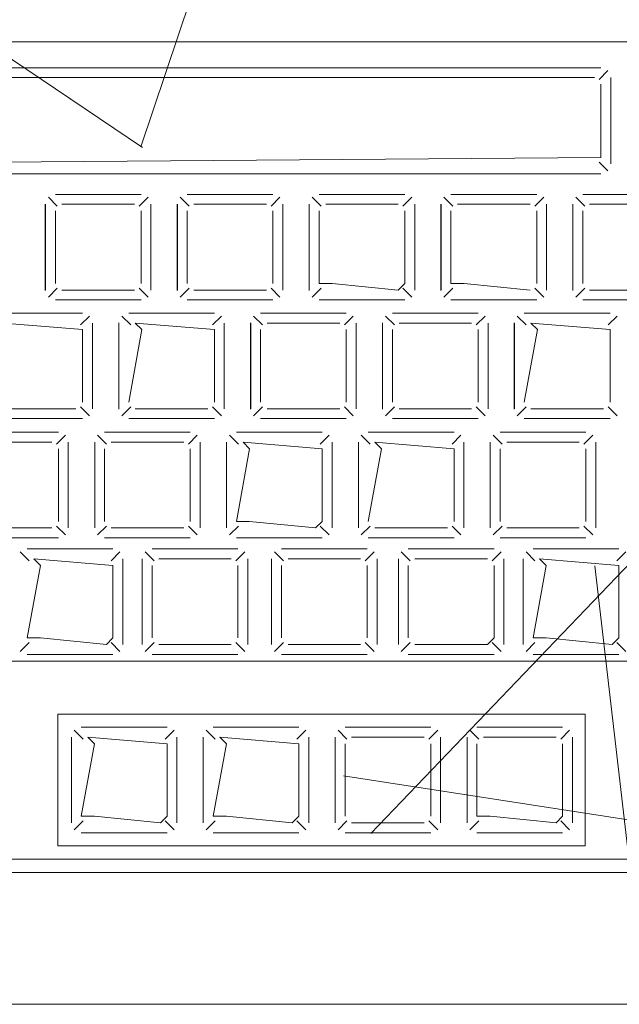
# Model space of a CAD drawing. Header units: feet. Extents: x 8 to 127, y 6 to 90.
# Tile 346 of 538: x 48.4014 to 48.4469, y 50.2827 to 50.3573. Entities that reach past the tile are written whole.
import ezdxf

# ---------------------------------------------------------------- set-up
doc = ezdxf.new("R2010")
doc.units = ezdxf.units.FT
doc.header["$MEASUREMENT"] = 0
doc.layers.add('MOBILARIO', color=8, linetype='Continuous')
doc.layers.add('NO ESPESSURA', color=250, linetype='Continuous')

msp = doc.modelspace()

# ---------------------------------------------------------------- linework, layer by layer
at = {"layer": 'MOBILARIO', "lineweight": 5}
for p, q in [((48.366295, 50.355619), (48.462795, 50.355619)), ((48.366295, 50.355619), (48.462795, 50.355619)), ((48.383597, 50.353664), (48.445494, 50.353664)), ((48.383597, 50.353664), (48.445494, 50.353664)), ((48.444994, 50.352914), (48.384097, 50.352914)), ((48.444994, 50.352914), (48.384097, 50.352914)), ((48.445348, 50.352768), (48.446024, 50.353444)), ((48.445348, 50.352768), (48.446024, 50.353444)), ((48.446244, 50.352914), (48.446244, 50.346369)), ((48.446244, 50.346369), (48.446244, 50.352914)), ((48.446244, 50.352914), (48.446244, 50.346369)), ((48.446244, 50.346369), (48.446244, 50.352914)), ((48.445494, 50.346869), (48.445494, 50.352414)), ((48.445494, 50.346869), (48.445494, 50.352414)), ((48.384097, 50.346369), (48.445494, 50.346869)), ((48.384097, 50.346369), (48.445494, 50.346869)), ((48.445348, 50.346516), (48.446024, 50.345839)), ((48.445348, 50.346516), (48.446024, 50.345839)), ((48.445494, 50.345619), (48.383597, 50.345619)), ((48.445494, 50.345619), (48.383597, 50.345619)), ((48.404266, 50.343169), (48.403589, 50.343846)), ((48.404266, 50.343169), (48.403589, 50.343846)), ((48.404119, 50.344066), (48.410619, 50.344066)), ((48.404119, 50.344066), (48.410619, 50.344066)), ((48.410473, 50.343169), (48.41115, 50.343846)), ((48.410473, 50.343169), (48.41115, 50.343846)), ((48.414266, 50.343169), (48.413589, 50.343846)), ((48.414266, 50.343169), (48.413589, 50.343846)), ((48.414119, 50.344066), (48.420619, 50.344066)), ((48.414119, 50.344066), (48.420619, 50.344066)), ((48.420473, 50.343169), (48.42115, 50.343846)), ((48.420473, 50.343169), (48.42115, 50.343846)), ((48.424266, 50.343169), (48.423589, 50.343846)), ((48.424266, 50.343169), (48.423589, 50.343846)), ((48.424119, 50.344066), (48.430619, 50.344066)), ((48.424119, 50.344066), (48.430619, 50.344066)), ((48.430473, 50.343169), (48.43115, 50.343846)), ((48.430473, 50.343169), (48.43115, 50.343846)), ((48.434266, 50.343169), (48.433589, 50.343846)), ((48.434266, 50.343169), (48.433589, 50.343846)), ((48.434119, 50.344066), (48.440619, 50.344066)), ((48.434119, 50.344066), (48.440619, 50.344066)), ((48.440473, 50.343169), (48.44115, 50.343846)), ((48.440473, 50.343169), (48.44115, 50.343846)), ((48.444266, 50.343169), (48.443589, 50.343846)), ((48.444266, 50.343169), (48.443589, 50.343846)), ((48.444119, 50.344066), (48.450619, 50.344066)), ((48.444119, 50.344066), (48.450619, 50.344066)), ((48.403357, 50.336779), (48.403357, 50.343324)), ((48.403357, 50.336779), (48.403357, 50.343324)), ((48.403369, 50.336816), (48.403369, 50.343316)), ((48.403369, 50.336816), (48.403369, 50.343316)), ((48.404619, 50.343316), (48.410119, 50.343316)), ((48.404619, 50.343316), (48.410119, 50.343316)), ((48.411369, 50.343316), (48.411369, 50.336816)), ((48.411369, 50.343316), (48.411369, 50.336816)), ((48.413357, 50.336779), (48.413357, 50.343324)), ((48.413357, 50.336779), (48.413357, 50.343324)), ((48.413369, 50.336816), (48.413369, 50.343316)), ((48.413369, 50.336816), (48.413369, 50.343316)), ((48.414619, 50.343316), (48.420119, 50.343316)), ((48.414619, 50.343316), (48.420119, 50.343316)), ((48.421369, 50.343316), (48.421369, 50.336816)), ((48.421369, 50.343316), (48.421369, 50.336816)), ((48.423357, 50.336779), (48.423357, 50.343324)), ((48.423357, 50.336779), (48.423357, 50.343324)), ((48.423369, 50.336816), (48.423369, 50.343316)), ((48.423369, 50.336816), (48.423369, 50.343316)), ((48.424619, 50.343316), (48.430119, 50.343316)), ((48.424619, 50.343316), (48.430119, 50.343316)), ((48.431369, 50.343316), (48.431369, 50.336816)), ((48.431369, 50.343316), (48.431369, 50.336816)), ((48.433357, 50.336779), (48.433357, 50.343324)), ((48.433357, 50.336779), (48.433357, 50.343324)), ((48.433369, 50.336816), (48.433369, 50.343316)), ((48.433369, 50.336816), (48.433369, 50.343316)), ((48.434619, 50.343316), (48.440119, 50.343316)), ((48.434619, 50.343316), (48.440119, 50.343316)), ((48.441369, 50.343316), (48.441369, 50.336816)), ((48.441369, 50.343316), (48.441369, 50.336816)), ((48.443357, 50.336779), (48.443357, 50.343324)), ((48.443357, 50.336779), (48.443357, 50.343324)), ((48.443369, 50.336816), (48.443369, 50.343316)), ((48.443369, 50.336816), (48.443369, 50.343316)), ((48.444619, 50.343316), (48.450119, 50.343316)), ((48.444619, 50.343316), (48.450119, 50.343316)), ((48.404119, 50.337316), (48.404119, 50.342816)), ((48.404119, 50.337316), (48.404119, 50.342816)), ((48.410619, 50.342816), (48.410619, 50.337316)), ((48.410619, 50.342816), (48.410619, 50.337316)), ((48.414119, 50.337316), (48.414119, 50.342816)), ((48.414119, 50.337316), (48.414119, 50.342816)), ((48.420619, 50.342816), (48.420619, 50.337316)), ((48.420619, 50.342816), (48.420619, 50.337316)), ((48.424119, 50.337316), (48.424119, 50.342816)), ((48.424119, 50.337316), (48.424119, 50.342816)), ((48.430619, 50.342816), (48.430619, 50.337316)), ((48.430619, 50.342816), (48.430619, 50.337316)), ((48.434119, 50.337316), (48.434119, 50.342816)), ((48.434119, 50.337316), (48.434119, 50.342816)), ((48.440619, 50.342816), (48.440619, 50.337316)), ((48.440619, 50.342816), (48.440619, 50.337316)), ((48.444119, 50.337316), (48.444119, 50.342816)), ((48.444119, 50.337316), (48.444119, 50.342816)), ((48.425119, 50.337316), (48.424119, 50.337316)), ((48.425119, 50.337316), (48.424119, 50.337316)), ((48.430119, 50.336816), (48.425119, 50.337316)), ((48.430119, 50.336816), (48.425119, 50.337316)), ((48.430619, 50.337316), (48.430119, 50.336816)), ((48.430619, 50.337316), (48.430119, 50.336816)), ((48.435119, 50.337316), (48.434119, 50.337316)), ((48.435119, 50.337316), (48.434119, 50.337316)), ((48.440119, 50.336816), (48.435119, 50.337316)), ((48.440119, 50.336816), (48.435119, 50.337316)), ((48.404266, 50.336962), (48.403589, 50.336285)), ((48.404266, 50.336962), (48.403589, 50.336285)), ((48.410119, 50.336816), (48.404619, 50.336816)), ((48.410119, 50.336816), (48.404619, 50.336816)), ((48.410473, 50.336962), (48.41115, 50.336285)), ((48.410473, 50.336962), (48.41115, 50.336285)), ((48.414266, 50.336962), (48.413589, 50.336285)), ((48.414266, 50.336962), (48.413589, 50.336285)), ((48.420119, 50.336816), (48.414619, 50.336816)), ((48.420119, 50.336816), (48.414619, 50.336816)), ((48.420473, 50.336962), (48.42115, 50.336285)), ((48.420473, 50.336962), (48.42115, 50.336285)), ((48.424266, 50.336962), (48.423589, 50.336285)), ((48.424266, 50.336962), (48.423589, 50.336285)), ((48.430473, 50.336962), (48.43115, 50.336285)), ((48.430473, 50.336962), (48.43115, 50.336285)), ((48.434266, 50.336962), (48.433589, 50.336285)), ((48.434266, 50.336962), (48.433589, 50.336285)), ((48.440473, 50.336962), (48.44115, 50.336285)), ((48.440473, 50.336962), (48.44115, 50.336285)), ((48.444266, 50.336962), (48.443589, 50.336285)), ((48.444266, 50.336962), (48.443589, 50.336285)), ((48.450119, 50.336816), (48.444619, 50.336816)), ((48.450119, 50.336816), (48.444619, 50.336816)), ((48.410619, 50.336066), (48.404119, 50.336066)), ((48.410619, 50.336066), (48.404119, 50.336066)), ((48.420619, 50.336066), (48.414119, 50.336066)), ((48.420619, 50.336066), (48.414119, 50.336066)), ((48.430619, 50.336066), (48.424119, 50.336066)), ((48.430619, 50.336066), (48.424119, 50.336066)), ((48.440619, 50.336066), (48.434119, 50.336066)), ((48.440619, 50.336066), (48.434119, 50.336066)), ((48.450619, 50.336066), (48.444119, 50.336066)), ((48.450619, 50.336066), (48.444119, 50.336066)), ((48.399682, 50.335066), (48.406182, 50.335066)), ((48.399682, 50.335066), (48.406182, 50.335066)), ((48.406036, 50.33417), (48.406713, 50.334846)), ((48.406036, 50.33417), (48.406713, 50.334846)), ((48.409829, 50.33417), (48.409152, 50.334846)), ((48.409829, 50.33417), (48.409152, 50.334846)), ((48.409682, 50.335066), (48.416182, 50.335066)), ((48.409682, 50.335066), (48.416182, 50.335066)), ((48.416036, 50.33417), (48.416713, 50.334846)), ((48.416036, 50.33417), (48.416713, 50.334846)), ((48.419829, 50.33417), (48.419152, 50.334846)), ((48.419829, 50.33417), (48.419152, 50.334846)), ((48.419682, 50.335066), (48.426182, 50.335066)), ((48.419682, 50.335066), (48.426182, 50.335066)), ((48.426036, 50.33417), (48.426713, 50.334846)), ((48.426036, 50.33417), (48.426713, 50.334846)), ((48.429829, 50.33417), (48.429152, 50.334846)), ((48.429829, 50.33417), (48.429152, 50.334846)), ((48.429682, 50.335066), (48.436182, 50.335066)), ((48.429682, 50.335066), (48.436182, 50.335066)), ((48.436036, 50.33417), (48.436713, 50.334846)), ((48.436036, 50.33417), (48.436713, 50.334846)), ((48.439829, 50.33417), (48.439152, 50.334846)), ((48.439829, 50.33417), (48.439152, 50.334846)), ((48.439682, 50.335066), (48.446182, 50.335066)), ((48.439682, 50.335066), (48.446182, 50.335066)), ((48.446036, 50.33417), (48.446713, 50.334846)), ((48.446036, 50.33417), (48.446713, 50.334846)), ((48.400182, 50.334316), (48.406182, 50.333816)), ((48.400182, 50.334316), (48.406182, 50.333816)), ((48.406932, 50.334316), (48.406932, 50.327816)), ((48.406932, 50.334316), (48.406932, 50.327816)), ((48.40892, 50.32778), (48.40892, 50.334325)), ((48.40892, 50.32778), (48.40892, 50.334325)), ((48.408932, 50.327816), (48.408932, 50.334316)), ((48.408932, 50.327816), (48.408932, 50.334316)), ((48.410682, 50.333816), (48.410182, 50.334316)), ((48.410182, 50.334316), (48.416182, 50.333816)), ((48.410682, 50.333816), (48.410182, 50.334316)), ((48.410182, 50.334316), (48.416182, 50.333816)), ((48.416932, 50.334316), (48.416932, 50.327816)), ((48.416932, 50.334316), (48.416932, 50.327816)), ((48.41892, 50.32778), (48.41892, 50.334325)), ((48.41892, 50.32778), (48.41892, 50.334325)), ((48.418932, 50.327816), (48.418932, 50.334316)), ((48.418932, 50.327816), (48.418932, 50.334316)), ((48.420182, 50.334316), (48.425682, 50.334316)), ((48.420182, 50.334316), (48.425682, 50.334316)), ((48.426932, 50.334316), (48.426932, 50.327816)), ((48.426932, 50.334316), (48.426932, 50.327816)), ((48.42892, 50.32778), (48.42892, 50.334325)), ((48.42892, 50.32778), (48.42892, 50.334325)), ((48.428932, 50.327816), (48.428932, 50.334316)), ((48.428932, 50.327816), (48.428932, 50.334316)), ((48.430182, 50.334316), (48.435682, 50.334316)), ((48.430182, 50.334316), (48.435682, 50.334316)), ((48.436932, 50.334316), (48.436932, 50.327816)), ((48.436932, 50.334316), (48.436932, 50.327816)), ((48.43892, 50.32778), (48.43892, 50.334325)), ((48.43892, 50.32778), (48.43892, 50.334325)), ((48.438932, 50.327816), (48.438932, 50.334316)), ((48.438932, 50.327816), (48.438932, 50.334316)), ((48.440682, 50.333816), (48.440182, 50.334316)), ((48.440182, 50.334316), (48.446182, 50.333816)), ((48.440682, 50.333816), (48.440182, 50.334316)), ((48.440182, 50.334316), (48.446182, 50.333816)), ((48.406182, 50.333816), (48.406182, 50.328316)), ((48.406182, 50.333816), (48.406182, 50.328316)), ((48.409682, 50.328316), (48.410682, 50.333816)), ((48.409682, 50.328316), (48.410682, 50.333816)), ((48.416182, 50.333816), (48.416182, 50.328316)), ((48.416182, 50.333816), (48.416182, 50.328316)), ((48.419682, 50.328316), (48.419682, 50.333816)), ((48.419682, 50.328316), (48.419682, 50.333816)), ((48.426182, 50.333816), (48.426182, 50.328316)), ((48.426182, 50.333816), (48.426182, 50.328316)), ((48.429682, 50.328316), (48.429682, 50.333816)), ((48.429682, 50.328316), (48.429682, 50.333816)), ((48.436182, 50.333816), (48.436182, 50.328316)), ((48.436182, 50.333816), (48.436182, 50.328316)), ((48.439682, 50.328316), (48.440682, 50.333816)), ((48.439682, 50.328316), (48.440682, 50.333816)), ((48.446182, 50.333816), (48.446182, 50.328316)), ((48.446182, 50.333816), (48.446182, 50.328316)), ((48.405682, 50.327816), (48.400182, 50.327816)), ((48.405682, 50.327816), (48.400182, 50.327816)), ((48.406036, 50.327962), (48.406713, 50.327286)), ((48.406036, 50.327962), (48.406713, 50.327286)), ((48.409829, 50.327962), (48.409152, 50.327286)), ((48.409829, 50.327962), (48.409152, 50.327286)), ((48.415682, 50.327816), (48.410182, 50.327816)), ((48.415682, 50.327816), (48.410182, 50.327816)), ((48.416036, 50.327962), (48.416713, 50.327286)), ((48.416036, 50.327962), (48.416713, 50.327286)), ((48.419829, 50.327962), (48.419152, 50.327286)), ((48.419829, 50.327962), (48.419152, 50.327286)), ((48.425682, 50.327816), (48.420182, 50.327816)), ((48.425682, 50.327816), (48.420182, 50.327816)), ((48.426036, 50.327962), (48.426713, 50.327286)), ((48.426036, 50.327962), (48.426713, 50.327286)), ((48.429829, 50.327962), (48.429152, 50.327286)), ((48.429829, 50.327962), (48.429152, 50.327286)), ((48.435682, 50.327816), (48.430182, 50.327816)), ((48.435682, 50.327816), (48.430182, 50.327816)), ((48.436036, 50.327962), (48.436713, 50.327286)), ((48.436036, 50.327962), (48.436713, 50.327286)), ((48.439829, 50.327962), (48.439152, 50.327286)), ((48.439829, 50.327962), (48.439152, 50.327286)), ((48.445682, 50.327816), (48.440182, 50.327816)), ((48.445682, 50.327816), (48.440182, 50.327816)), ((48.446036, 50.327962), (48.446713, 50.327286)), ((48.446036, 50.327962), (48.446713, 50.327286)), ((48.406182, 50.327066), (48.399682, 50.327066)), ((48.406182, 50.327066), (48.399682, 50.327066)), ((48.416182, 50.327066), (48.409682, 50.327066)), ((48.416182, 50.327066), (48.409682, 50.327066)), ((48.426182, 50.327066), (48.419682, 50.327066)), ((48.426182, 50.327066), (48.419682, 50.327066)), ((48.436182, 50.327066), (48.429682, 50.327066)), ((48.436182, 50.327066), (48.429682, 50.327066)), ((48.446182, 50.327066), (48.439682, 50.327066)), ((48.446182, 50.327066), (48.439682, 50.327066)), ((48.39785, 50.32603), (48.40435, 50.32603)), ((48.39785, 50.32603), (48.40435, 50.32603)), ((48.40785, 50.32603), (48.41435, 50.32603)), ((48.40785, 50.32603), (48.41435, 50.32603)), ((48.41785, 50.32603), (48.42435, 50.32603)), ((48.41785, 50.32603), (48.42435, 50.32603)), ((48.42785, 50.32603), (48.43435, 50.32603)), ((48.42785, 50.32603), (48.43435, 50.32603)), ((48.43785, 50.32603), (48.44435, 50.32603)), ((48.43785, 50.32603), (48.44435, 50.32603)), ((48.39835, 50.32528), (48.40385, 50.32528)), ((48.39835, 50.32528), (48.40385, 50.32528)), ((48.404203, 50.325133), (48.40488, 50.32581)), ((48.404203, 50.325133), (48.40488, 50.32581)), ((48.4051, 50.32528), (48.4051, 50.31878)), ((48.4051, 50.32528), (48.4051, 50.31878)), ((48.4071, 50.31878), (48.4071, 50.32528)), ((48.4071, 50.31878), (48.4071, 50.32528)), ((48.407996, 50.325133), (48.40732, 50.32581)), ((48.407996, 50.325133), (48.40732, 50.32581)), ((48.40835, 50.32528), (48.41385, 50.32528)), ((48.40835, 50.32528), (48.41385, 50.32528)), ((48.414203, 50.325133), (48.41488, 50.32581)), ((48.414203, 50.325133), (48.41488, 50.32581)), ((48.4151, 50.32528), (48.4151, 50.31878)), ((48.4151, 50.32528), (48.4151, 50.31878)), ((48.4171, 50.31878), (48.4171, 50.32528)), ((48.4171, 50.31878), (48.4171, 50.32528)), ((48.417996, 50.325133), (48.41732, 50.32581)), ((48.417996, 50.325133), (48.41732, 50.32581)), ((48.41885, 50.32478), (48.41835, 50.32528)), ((48.41835, 50.32528), (48.42435, 50.32478)), ((48.41885, 50.32478), (48.41835, 50.32528)), ((48.41835, 50.32528), (48.42435, 50.32478)), ((48.424203, 50.325133), (48.42488, 50.32581)), ((48.424203, 50.325133), (48.42488, 50.32581)), ((48.4251, 50.32528), (48.4251, 50.31878)), ((48.4251, 50.32528), (48.4251, 50.31878)), ((48.4271, 50.31878), (48.4271, 50.32528)), ((48.4271, 50.31878), (48.4271, 50.32528)), ((48.427996, 50.325133), (48.42732, 50.32581)), ((48.427996, 50.325133), (48.42732, 50.32581)), ((48.42885, 50.32478), (48.42835, 50.32528)), ((48.42835, 50.32528), (48.43435, 50.32478)), ((48.42885, 50.32478), (48.42835, 50.32528)), ((48.42835, 50.32528), (48.43435, 50.32478)), ((48.434203, 50.325133), (48.43488, 50.32581)), ((48.434203, 50.325133), (48.43488, 50.32581)), ((48.4351, 50.32528), (48.4351, 50.31878)), ((48.4351, 50.32528), (48.4351, 50.31878)), ((48.4371, 50.31878), (48.4371, 50.32528)), ((48.4371, 50.31878), (48.4371, 50.32528)), ((48.437996, 50.325133), (48.43732, 50.32581)), ((48.437996, 50.325133), (48.43732, 50.32581)), ((48.43835, 50.32528), (48.44385, 50.32528)), ((48.43835, 50.32528), (48.44385, 50.32528)), ((48.444203, 50.325133), (48.44488, 50.32581)), ((48.444203, 50.325133), (48.44488, 50.32581)), ((48.4451, 50.32528), (48.4451, 50.31878)), ((48.4451, 50.32528), (48.4451, 50.31878)), ((48.40435, 50.32478), (48.40435, 50.31928)), ((48.40435, 50.32478), (48.40435, 50.31928)), ((48.40785, 50.31928), (48.40785, 50.32478)), ((48.40785, 50.31928), (48.40785, 50.32478)), ((48.41435, 50.32478), (48.41435, 50.31928)), ((48.41435, 50.32478), (48.41435, 50.31928)), ((48.41785, 50.31928), (48.41885, 50.32478)), ((48.41785, 50.31928), (48.41885, 50.32478)), ((48.42435, 50.32478), (48.42435, 50.31928)), ((48.42435, 50.32478), (48.42435, 50.31928)), ((48.42785, 50.31928), (48.42885, 50.32478)), ((48.42785, 50.31928), (48.42885, 50.32478)), ((48.43435, 50.32478), (48.43435, 50.31928)), ((48.43435, 50.32478), (48.43435, 50.31928)), ((48.43785, 50.31928), (48.43785, 50.32478)), ((48.43785, 50.31928), (48.43785, 50.32478)), ((48.44435, 50.32478), (48.44435, 50.31928)), ((48.44435, 50.32478), (48.44435, 50.31928)), ((48.41885, 50.31928), (48.41785, 50.31928)), ((48.41885, 50.31928), (48.41785, 50.31928)), ((48.42385, 50.31878), (48.41885, 50.31928)), ((48.42385, 50.31878), (48.41885, 50.31928)), ((48.42435, 50.31928), (48.42385, 50.31878)), ((48.42435, 50.31928), (48.42385, 50.31878)), ((48.40385, 50.31878), (48.39835, 50.31878)), ((48.40385, 50.31878), (48.39835, 50.31878)), ((48.404203, 50.318926), (48.40488, 50.318249)), ((48.404203, 50.318926), (48.40488, 50.318249)), ((48.407996, 50.318926), (48.40732, 50.318249)), ((48.407996, 50.318926), (48.40732, 50.318249)), ((48.41385, 50.31878), (48.40835, 50.31878)), ((48.41385, 50.31878), (48.40835, 50.31878)), ((48.414203, 50.318926), (48.41488, 50.318249)), ((48.414203, 50.318926), (48.41488, 50.318249)), ((48.417996, 50.318926), (48.41732, 50.318249)), ((48.417996, 50.318926), (48.41732, 50.318249)), ((48.424203, 50.318926), (48.42488, 50.318249)), ((48.424203, 50.318926), (48.42488, 50.318249)), ((48.427996, 50.318926), (48.42732, 50.318249)), ((48.427996, 50.318926), (48.42732, 50.318249)), ((48.43385, 50.31878), (48.42835, 50.31878)), ((48.43385, 50.31878), (48.42835, 50.31878)), ((48.434203, 50.318926), (48.43488, 50.318249)), ((48.434203, 50.318926), (48.43488, 50.318249)), ((48.437996, 50.318926), (48.43732, 50.318249)), ((48.437996, 50.318926), (48.43732, 50.318249)), ((48.44385, 50.31878), (48.43835, 50.31878)), ((48.44385, 50.31878), (48.43835, 50.31878)), ((48.444203, 50.318926), (48.44488, 50.318249)), ((48.444203, 50.318926), (48.44488, 50.318249)), ((48.40435, 50.31803), (48.39785, 50.31803)), ((48.40435, 50.31803), (48.39785, 50.31803)), ((48.41435, 50.31803), (48.40785, 50.31803)), ((48.41435, 50.31803), (48.40785, 50.31803)), ((48.42435, 50.31803), (48.41785, 50.31803)), ((48.42435, 50.31803), (48.41785, 50.31803)), ((48.43435, 50.31803), (48.42785, 50.31803)), ((48.43435, 50.31803), (48.42785, 50.31803)), ((48.44435, 50.31803), (48.43785, 50.31803)), ((48.44435, 50.31803), (48.43785, 50.31803)), ((48.402131, 50.3163), (48.401454, 50.316977)), ((48.402131, 50.3163), (48.401454, 50.316977)), ((48.401985, 50.317196), (48.408485, 50.317196)), ((48.401985, 50.317196), (48.408485, 50.317196)), ((48.408338, 50.3163), (48.409015, 50.316977)), ((48.408338, 50.3163), (48.409015, 50.316977)), ((48.4116, 50.3163), (48.410923, 50.316977)), ((48.4116, 50.3163), (48.410923, 50.316977)), ((48.411454, 50.317196), (48.417954, 50.317196)), ((48.411454, 50.317196), (48.417954, 50.317196)), ((48.417807, 50.3163), (48.418484, 50.316977)), ((48.417807, 50.3163), (48.418484, 50.316977)), ((48.42141, 50.3163), (48.420733, 50.316977)), ((48.42141, 50.3163), (48.420733, 50.316977)), ((48.421263, 50.317196), (48.427763, 50.317196)), ((48.421263, 50.317196), (48.427763, 50.317196)), ((48.427617, 50.3163), (48.428293, 50.316977)), ((48.427617, 50.3163), (48.428293, 50.316977)), ((48.431031, 50.3163), (48.430355, 50.316977)), ((48.431031, 50.3163), (48.430355, 50.316977)), ((48.430885, 50.317196), (48.437385, 50.317196)), ((48.430885, 50.317196), (48.437385, 50.317196)), ((48.437238, 50.3163), (48.437915, 50.316977)), ((48.437238, 50.3163), (48.437915, 50.316977)), ((48.440487, 50.3163), (48.43981, 50.316977)), ((48.440487, 50.3163), (48.43981, 50.316977)), ((48.440341, 50.317196), (48.446841, 50.317196)), ((48.440341, 50.317196), (48.446841, 50.317196)), ((48.446694, 50.3163), (48.447371, 50.316977)), ((48.446694, 50.3163), (48.447371, 50.316977)), ((48.402985, 50.315946), (48.402485, 50.316446)), ((48.402485, 50.316446), (48.408485, 50.315946)), ((48.402985, 50.315946), (48.402485, 50.316446)), ((48.402485, 50.316446), (48.408485, 50.315946)), ((48.409235, 50.316446), (48.409235, 50.309946)), ((48.409235, 50.316446), (48.409235, 50.309946)), ((48.410704, 50.309946), (48.410704, 50.316446)), ((48.410704, 50.309946), (48.410704, 50.316446)), ((48.411954, 50.316446), (48.417454, 50.316446)), ((48.411954, 50.316446), (48.417454, 50.316446)), ((48.418704, 50.316446), (48.418704, 50.309946)), ((48.418704, 50.316446), (48.418704, 50.309946)), ((48.420513, 50.309946), (48.420513, 50.316446)), ((48.420513, 50.309946), (48.420513, 50.316446)), ((48.421763, 50.316446), (48.427263, 50.316446)), ((48.421763, 50.316446), (48.427263, 50.316446)), ((48.428513, 50.316446), (48.428513, 50.309946)), ((48.428513, 50.316446), (48.428513, 50.309946)), ((48.430135, 50.309946), (48.430135, 50.316446)), ((48.430135, 50.309946), (48.430135, 50.316446)), ((48.431385, 50.316446), (48.436885, 50.316446)), ((48.431385, 50.316446), (48.436885, 50.316446)), ((48.438135, 50.316446), (48.438135, 50.309946)), ((48.438135, 50.316446), (48.438135, 50.309946)), ((48.439591, 50.309946), (48.439591, 50.316446)), ((48.439591, 50.309946), (48.439591, 50.316446)), ((48.441341, 50.315946), (48.440841, 50.316446)), ((48.440841, 50.316446), (48.446841, 50.315946)), ((48.441341, 50.315946), (48.440841, 50.316446)), ((48.440841, 50.316446), (48.446841, 50.315946)), ((48.401985, 50.310446), (48.402985, 50.315946)), ((48.401985, 50.310446), (48.402985, 50.315946)), ((48.408485, 50.315946), (48.408485, 50.310446)), ((48.408485, 50.315946), (48.408485, 50.310446)), ((48.411454, 50.310446), (48.411454, 50.315946)), ((48.411454, 50.310446), (48.411454, 50.315946)), ((48.417954, 50.315946), (48.417954, 50.310446)), ((48.417954, 50.315946), (48.417954, 50.310446)), ((48.421263, 50.310446), (48.421263, 50.315946)), ((48.421263, 50.310446), (48.421263, 50.315946)), ((48.427763, 50.315946), (48.427763, 50.310446)), ((48.427763, 50.315946), (48.427763, 50.310446)), ((48.430885, 50.310446), (48.430885, 50.315946)), ((48.430885, 50.310446), (48.430885, 50.315946)), ((48.437385, 50.315946), (48.437385, 50.310446)), ((48.437385, 50.315946), (48.437385, 50.310446)), ((48.440341, 50.310446), (48.441341, 50.315946)), ((48.440341, 50.310446), (48.441341, 50.315946)), ((48.446841, 50.315946), (48.446841, 50.310446)), ((48.446841, 50.315946), (48.446841, 50.310446)), ((48.402985, 50.310446), (48.401985, 50.310446)), ((48.402985, 50.310446), (48.401985, 50.310446)), ((48.407985, 50.309946), (48.402985, 50.310446)), ((48.407985, 50.309946), (48.402985, 50.310446)), ((48.408485, 50.310446), (48.407985, 50.309946)), ((48.408485, 50.310446), (48.407985, 50.309946)), ((48.437385, 50.310446), (48.436885, 50.309946)), ((48.437385, 50.310446), (48.436885, 50.309946)), ((48.441341, 50.310446), (48.440341, 50.310446)), ((48.441341, 50.310446), (48.440341, 50.310446)), ((48.446341, 50.309946), (48.441341, 50.310446)), ((48.446341, 50.309946), (48.441341, 50.310446)), ((48.446841, 50.310446), (48.446341, 50.309946)), ((48.446841, 50.310446), (48.446341, 50.309946)), ((48.402131, 50.310093), (48.401454, 50.309416)), ((48.402131, 50.310093), (48.401454, 50.309416)), ((48.408338, 50.310093), (48.409015, 50.309416)), ((48.408338, 50.310093), (48.409015, 50.309416)), ((48.4116, 50.310093), (48.410923, 50.309416)), ((48.4116, 50.310093), (48.410923, 50.309416)), ((48.417454, 50.309946), (48.411954, 50.309946)), ((48.417454, 50.309946), (48.411954, 50.309946)), ((48.417807, 50.310093), (48.418484, 50.309416)), ((48.417807, 50.310093), (48.418484, 50.309416)), ((48.42141, 50.310093), (48.420733, 50.309416)), ((48.42141, 50.310093), (48.420733, 50.309416)), ((48.427263, 50.309946), (48.421763, 50.309946)), ((48.427263, 50.309946), (48.421763, 50.309946)), ((48.427617, 50.310093), (48.428293, 50.309416)), ((48.427617, 50.310093), (48.428293, 50.309416)), ((48.431031, 50.310093), (48.430355, 50.309416)), ((48.431031, 50.310093), (48.430355, 50.309416)), ((48.436885, 50.309946), (48.431385, 50.309946)), ((48.436885, 50.309946), (48.431385, 50.309946)), ((48.437238, 50.310093), (48.437915, 50.309416)), ((48.437238, 50.310093), (48.437915, 50.309416)), ((48.440487, 50.310093), (48.43981, 50.309416)), ((48.440487, 50.310093), (48.43981, 50.309416)), ((48.446694, 50.310093), (48.447371, 50.309416)), ((48.446694, 50.310093), (48.447371, 50.309416)), ((48.408485, 50.309196), (48.401985, 50.309196)), ((48.408485, 50.309196), (48.401985, 50.309196)), ((48.417954, 50.309196), (48.411454, 50.309196)), ((48.417954, 50.309196), (48.411454, 50.309196)), ((48.427763, 50.309196), (48.421263, 50.309196)), ((48.427763, 50.309196), (48.421263, 50.309196)), ((48.437385, 50.309196), (48.430885, 50.309196)), ((48.437385, 50.309196), (48.430885, 50.309196)), ((48.446841, 50.309196), (48.440341, 50.309196)), ((48.446841, 50.309196), (48.440341, 50.309196)), ((48.487795, 50.30868), (48.343295, 50.30868)), ((48.487795, 50.30868), (48.343295, 50.30868)), ((48.404295, 50.29468), (48.404295, 50.30468)), ((48.404295, 50.30468), (48.444295, 50.30468)), ((48.404295, 50.29468), (48.404295, 50.30468)), ((48.404295, 50.30468), (48.444295, 50.30468)), ((48.444295, 50.30468), (48.444295, 50.29468)), ((48.444295, 50.30468), (48.444295, 50.29468)), ((48.406087, 50.30368), (48.412587, 50.30368)), ((48.406087, 50.30368), (48.412587, 50.30368)), ((48.416087, 50.30368), (48.422587, 50.30368)), ((48.416087, 50.30368), (48.422587, 50.30368)), ((48.426087, 50.30368), (48.432587, 50.30368)), ((48.426087, 50.30368), (48.432587, 50.30368)), ((48.436087, 50.30368), (48.442587, 50.30368)), ((48.436087, 50.30368), (48.442587, 50.30368)), ((48.405337, 50.29643), (48.405337, 50.30293)), ((48.405337, 50.29643), (48.405337, 50.30293)), ((48.406233, 50.302783), (48.405556, 50.30346)), ((48.406233, 50.302783), (48.405556, 50.30346)), ((48.407087, 50.30243), (48.406587, 50.30293)), ((48.406587, 50.30293), (48.412587, 50.30243)), ((48.407087, 50.30243), (48.406587, 50.30293)), ((48.406587, 50.30293), (48.412587, 50.30243)), ((48.41244, 50.302783), (48.413117, 50.30346)), ((48.41244, 50.302783), (48.413117, 50.30346)), ((48.413337, 50.30293), (48.413337, 50.29643)), ((48.413337, 50.30293), (48.413337, 50.29643)), ((48.415337, 50.29643), (48.415337, 50.30293)), ((48.415337, 50.29643), (48.415337, 50.30293)), ((48.416233, 50.302783), (48.415556, 50.30346)), ((48.416233, 50.302783), (48.415556, 50.30346)), ((48.417087, 50.30243), (48.416587, 50.30293)), ((48.416587, 50.30293), (48.422587, 50.30243)), ((48.417087, 50.30243), (48.416587, 50.30293)), ((48.416587, 50.30293), (48.422587, 50.30243)), ((48.42244, 50.302783), (48.423117, 50.30346)), ((48.42244, 50.302783), (48.423117, 50.30346)), ((48.423337, 50.30293), (48.423337, 50.29643)), ((48.423337, 50.30293), (48.423337, 50.29643)), ((48.425337, 50.29643), (48.425337, 50.30293)), ((48.425337, 50.29643), (48.425337, 50.30293)), ((48.426233, 50.302783), (48.425556, 50.30346)), ((48.426233, 50.302783), (48.425556, 50.30346)), ((48.426587, 50.30293), (48.432087, 50.30293)), ((48.426587, 50.30293), (48.432087, 50.30293)), ((48.43244, 50.302783), (48.433117, 50.30346)), ((48.43244, 50.302783), (48.433117, 50.30346)), ((48.433337, 50.30293), (48.433337, 50.29643)), ((48.433337, 50.30293), (48.433337, 50.29643)), ((48.435337, 50.29643), (48.435337, 50.30293)), ((48.435337, 50.29643), (48.435337, 50.30293)), ((48.436233, 50.302783), (48.435556, 50.30346)), ((48.436233, 50.302783), (48.435556, 50.30346)), ((48.436587, 50.30293), (48.442087, 50.30293)), ((48.436587, 50.30293), (48.442087, 50.30293)), ((48.44244, 50.302783), (48.443117, 50.30346)), ((48.44244, 50.302783), (48.443117, 50.30346)), ((48.443337, 50.30293), (48.443337, 50.29643)), ((48.443337, 50.30293), (48.443337, 50.29643)), ((48.406087, 50.29693), (48.407087, 50.30243)), ((48.406087, 50.29693), (48.407087, 50.30243)), ((48.412587, 50.30243), (48.412587, 50.29693)), ((48.412587, 50.30243), (48.412587, 50.29693)), ((48.416087, 50.29693), (48.417087, 50.30243)), ((48.416087, 50.29693), (48.417087, 50.30243)), ((48.422587, 50.30243), (48.422587, 50.29693)), ((48.422587, 50.30243), (48.422587, 50.29693)), ((48.426087, 50.29693), (48.426087, 50.30243)), ((48.426087, 50.29693), (48.426087, 50.30243)), ((48.432587, 50.30243), (48.432587, 50.29693)), ((48.432587, 50.30243), (48.432587, 50.29693)), ((48.436087, 50.29693), (48.436087, 50.30243)), ((48.436087, 50.29693), (48.436087, 50.30243)), ((48.442587, 50.30243), (48.442587, 50.29693)), ((48.442587, 50.30243), (48.442587, 50.29693)), ((48.407087, 50.29693), (48.406087, 50.29693)), ((48.407087, 50.29693), (48.406087, 50.29693)), ((48.412087, 50.29643), (48.407087, 50.29693)), ((48.412087, 50.29643), (48.407087, 50.29693)), ((48.412587, 50.29693), (48.412087, 50.29643)), ((48.412587, 50.29693), (48.412087, 50.29643)), ((48.417087, 50.29693), (48.416087, 50.29693)), ((48.417087, 50.29693), (48.416087, 50.29693)), ((48.422087, 50.29643), (48.417087, 50.29693)), ((48.422087, 50.29643), (48.417087, 50.29693)), ((48.422587, 50.29693), (48.422087, 50.29643)), ((48.422587, 50.29693), (48.422087, 50.29643)), ((48.437087, 50.29693), (48.436087, 50.29693)), ((48.437087, 50.29693), (48.436087, 50.29693)), ((48.442087, 50.29643), (48.437087, 50.29693)), ((48.442087, 50.29643), (48.437087, 50.29693)), ((48.442587, 50.29693), (48.442087, 50.29643)), ((48.442587, 50.29693), (48.442087, 50.29643)), ((48.406233, 50.296576), (48.405556, 50.295899)), ((48.406233, 50.296576), (48.405556, 50.295899)), ((48.41244, 50.296576), (48.413117, 50.295899)), ((48.41244, 50.296576), (48.413117, 50.295899)), ((48.416233, 50.296576), (48.415556, 50.295899)), ((48.416233, 50.296576), (48.415556, 50.295899)), ((48.42244, 50.296576), (48.423117, 50.295899)), ((48.42244, 50.296576), (48.423117, 50.295899)), ((48.426233, 50.296576), (48.425556, 50.295899)), ((48.426233, 50.296576), (48.425556, 50.295899)), ((48.432087, 50.29643), (48.426587, 50.29643)), ((48.432087, 50.29643), (48.426587, 50.29643)), ((48.43244, 50.296576), (48.433117, 50.295899)), ((48.43244, 50.296576), (48.433117, 50.295899)), ((48.436233, 50.296576), (48.435556, 50.295899)), ((48.436233, 50.296576), (48.435556, 50.295899)), ((48.44244, 50.296576), (48.443117, 50.295899)), ((48.44244, 50.296576), (48.443117, 50.295899)), ((48.412587, 50.29568), (48.406087, 50.29568)), ((48.412587, 50.29568), (48.406087, 50.29568)), ((48.422587, 50.29568), (48.416087, 50.29568)), ((48.422587, 50.29568), (48.416087, 50.29568)), ((48.432587, 50.29568), (48.426087, 50.29568)), ((48.432587, 50.29568), (48.426087, 50.29568)), ((48.442587, 50.29568), (48.436087, 50.29568)), ((48.442587, 50.29568), (48.436087, 50.29568)), ((48.444295, 50.29468), (48.404295, 50.29468)), ((48.444295, 50.29468), (48.404295, 50.29468)), ((48.343295, 50.29368), (48.521295, 50.29368)), ((48.343295, 50.29368), (48.521295, 50.29368)), ((48.521295, 50.29268), (48.343295, 50.29268)), ((48.521295, 50.29268), (48.343295, 50.29268)), ((48.567295, 50.28268), (48.339295, 50.28268)), ((48.567295, 50.28268), (48.339295, 50.28268))]:
    msp.add_line(p, q, dxfattribs=at)
at = {"layer": 'MOBILARIO'}
for centre in [(48.444994, 50.346869), (48.444994, 50.346869), (48.424619, 50.337316), (48.424619, 50.337316), (48.430119, 50.337316), (48.430119, 50.337316), (48.434619, 50.337316), (48.434619, 50.337316), (48.405682, 50.333816), (48.405682, 50.333816), (48.410182, 50.333816), (48.410182, 50.333816), (48.415682, 50.333816), (48.415682, 50.333816), (48.440182, 50.333816), (48.440182, 50.333816), (48.445682, 50.333816), (48.445682, 50.333816), (48.41835, 50.32478), (48.41835, 50.32478), (48.42385, 50.32478), (48.42385, 50.32478), (48.42835, 50.32478), (48.42835, 50.32478), (48.43385, 50.32478), (48.43385, 50.32478), (48.41835, 50.31928), (48.41835, 50.31928), (48.42385, 50.31928), (48.42385, 50.31928), (48.402485, 50.315946), (48.402485, 50.315946), (48.407985, 50.315946), (48.407985, 50.315946), (48.440841, 50.315946), (48.440841, 50.315946), (48.446341, 50.315946), (48.446341, 50.315946), (48.402485, 50.310446), (48.402485, 50.310446), (48.407985, 50.310446), (48.407985, 50.310446), (48.436885, 50.310446), (48.436885, 50.310446), (48.440841, 50.310446), (48.440841, 50.310446), (48.446341, 50.310446), (48.446341, 50.310446), (48.406587, 50.30243), (48.406587, 50.30243), (48.412087, 50.30243), (48.412087, 50.30243), (48.416587, 50.30243), (48.416587, 50.30243), (48.422087, 50.30243), (48.422087, 50.30243), (48.406587, 50.29693), (48.406587, 50.29693), (48.412087, 50.29693), (48.412087, 50.29693), (48.416587, 50.29693), (48.416587, 50.29693), (48.422087, 50.29693), (48.422087, 50.29693), (48.436587, 50.29693), (48.436587, 50.29693), (48.442087, 50.29693), (48.442087, 50.29693)]:
    msp.add_arc(centre, 0.0005, 0, 0, dxfattribs=at)
at = {"layer": 'NO ESPESSURA', "linetype": 'Continuous', "lineweight": 5}
for p, q in [((48.4106, 50.347669), (48.41575, 50.363018)), ((48.398084, 50.35613), (48.410718, 50.347608)), ((48.42803, 50.295624), (48.447814, 50.316242)), ((48.447829, 50.291796), (48.445023, 50.315918)), ((48.425968, 50.299997), (48.448558, 50.296493))]:
    msp.add_line(p, q, dxfattribs=at)

doc.saveas('drawing.dxf')
